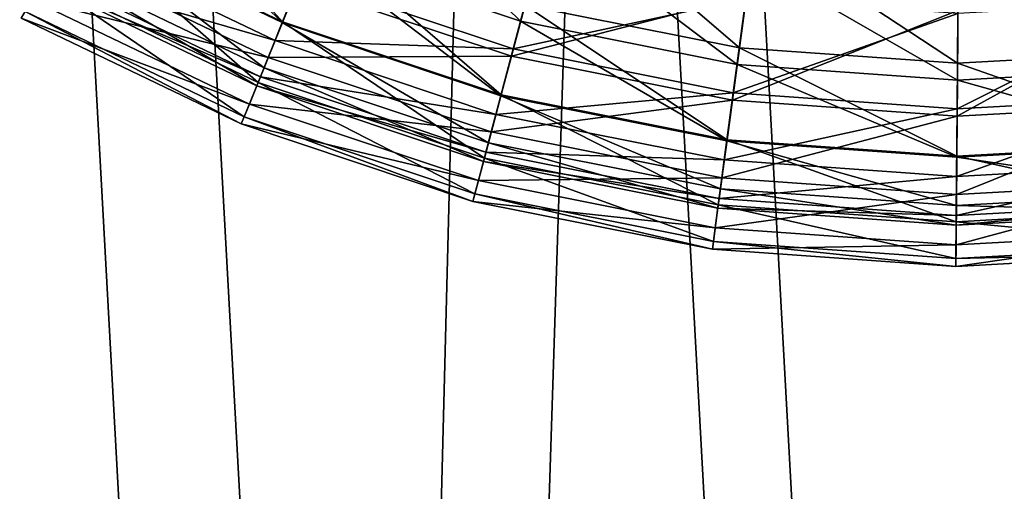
# Model space of a CAD drawing. Header units: millimetres. Extents: x 0 to 424, y 0 to 403.
# Tile 605 of 656: x 270 to 315, y 214 to 236. Entities that reach past the tile are written whole.
import ezdxf

# ---------------------------------------------------------------- set-up
doc = ezdxf.new("R2010")
doc.units = ezdxf.units.MM
doc.header["$LTSCALE"] = 25.4
doc.layers.get('0').update_dxf_attribs({"true_color": 0xff5454})

# ---------------------------------------------------------------- blocks, each defined once
blk = doc.blocks.new('VETRO-III-7641.STL')
at = {"color": 250, "true_color": 0x262626}
mesh = blk.add_polyface(dxfattribs=at)
corners = [(-167.158, 282.98, 1002.124), (-165.763, 337.502, 1002.124), (-168.661, 310.298, 1002.124), (-161.292, 256.258, 1002.124), (-158.538, 363.89, 1002.124), (-151.216, 230.823, 1002.124), (-147.174, 388.777, 1002.124), (-143.498, 297.982, 1002.124), (-137.19, 207.333, 1002.124), (-143.641, 310.631, 1002.124), (-142.252, 285.394, 1002.124), (-139.915, 272.962, 1002.124), (-136.502, 260.782, 1002.124), (-119.578, 186.397, 1002.124), (-132.042, 248.945, 1002.124), (-126.566, 237.542, 1002.124), (-120.117, 226.659, 1002.124), (-112.745, 216.38, 1002.124), (-98.835, 168.558, 1002.124), (-104.505, 206.783, 1002.124), (-95.459, 197.94, 1002.124), (-75.5, 154.277, 1002.124), (-85.678, 189.919, 1002.124), (-75.234, 182.782, 1002.124), (-50.176, 143.924, 1002.124), (-64.208, 176.581, 1002.124), (-52.684, 171.366, 1002.124), (-40.749, 167.174, 1002.124), (-23.519, 137.768, 1002.124), (-28.494, 164.039, 1002.124), (-16.012, 161.984, 1002.124), (3.781, 135.967, 1002.124), (-3.399, 161.024, 1002.124), (9.25, 161.168, 1002.124), (31.015, 138.569, 1002.124), (21.838, 162.413, 1002.124), (34.27, 164.75, 1002.124), (57.48, 145.506, 1002.124), (46.45, 168.163, 1002.124), (58.287, 172.624, 1002.124), (82.489, 156.598, 1002.124), (69.69, 178.099, 1002.124), (80.573, 184.548, 1002.124), (90.852, 191.92, 1002.124), (105.395, 171.558, 1002.124), (100.449, 200.16, 1002.124), (109.292, 209.206, 1002.124), (125.605, 189.999, 1002.124), (117.313, 218.988, 1002.124), (124.45, 229.431, 1002.124), (130.651, 240.457, 1002.124), (142.594, 211.443, 1002.124), (135.866, 251.981, 1002.124), (140.058, 263.916, 1002.124), (143.193, 276.171, 1002.124), (155.924, 235.335, 1002.124), (145.248, 288.653, 1002.124), (146.208, 301.266, 1002.124), (147.243, 393.102, 1002.124), (159.333, 368.56, 1002.124), (165.249, 261.055, 1002.124), (167.33, 342.396, 1002.124), (170.327, 287.939, 1002.124), (171.027, 315.288, 1002.124), (-142.681, 323.244, 1002.124), (-131.965, 411.518, 1002.124), (-140.626, 335.726, 1002.124), (-137.491, 347.981, 1002.124), (-133.299, 359.916, 1002.124), (-128.084, 371.44, 1002.124), (-113.304, 431.526, 1002.124), (-121.883, 382.466, 1002.124), (-114.746, 392.91, 1002.124), (-106.725, 402.691, 1002.124), (-91.677, 448.281, 1002.124), (-97.882, 411.737, 1002.124), (-88.285, 419.977, 1002.124), (-67.641, 461.349, 1002.124), (-78.006, 427.349, 1002.124), (-67.124, 433.798, 1002.124), (-41.821, 470.393, 1002.124), (-55.72, 439.274, 1002.124), (-43.883, 443.734, 1002.124), (-31.703, 447.147, 1002.124), (-14.884, 475.178, 1002.124), (-19.271, 449.484, 1002.124), (-6.683, 450.73, 1002.124), (12.472, 475.58, 1002.124), (5.966, 450.873, 1002.124), (18.579, 449.913, 1002.124), (39.538, 471.588, 1002.124), (31.061, 447.858, 1002.124), (43.316, 444.723, 1002.124), (65.613, 463.307, 1002.124), (55.251, 440.531, 1002.124), (66.775, 435.316, 1002.124), (78.067, 457.62, 1002.124), (77.801, 429.115, 1002.124), (88.244, 421.978, 1002.124), (90.022, 450.95, 1002.124), (98.026, 413.957, 1002.124), (112.133, 434.838, 1002.124), (107.072, 405.114, 1002.124), (115.312, 395.517, 1002.124), (131.373, 415.387, 1002.124), (122.684, 385.238, 1002.124), (129.133, 374.355, 1002.124), (134.608, 362.952, 1002.124), (139.069, 351.115, 1002.124), (142.482, 338.935, 1002.124), (144.819, 326.503, 1002.124), (146.064, 313.915, 1002.124)]
mesh.append_faces([[corners[k] for k in face] for face in [(0, 1, 2), (61, 62, 63)]], dxfattribs={"vtx0": -1, "color": 250})
mesh.append_faces([[corners[k] for k in face] for face in [(1, 3, 4), (4, 5, 6), (7, 8, 10), (10, 8, 11), (11, 8, 12), (12, 13, 14), (14, 13, 15), (15, 13, 16), (16, 13, 17), (17, 18, 19), (19, 18, 20), (20, 21, 22), (22, 21, 23), (23, 24, 25), (25, 24, 26), (26, 24, 27), (27, 28, 29), (29, 28, 30), (30, 31, 32), (32, 31, 33), (33, 34, 35), (35, 34, 36), (36, 37, 38), (38, 37, 39), (39, 40, 41), (41, 40, 42), (42, 40, 43), (43, 44, 45), (45, 44, 46), (46, 47, 48), (48, 47, 49), (49, 47, 50), (50, 51, 52), (52, 51, 53), (53, 51, 54), (54, 55, 56), (56, 55, 57), (58, 55, 59), (59, 60, 61), (6, 64, 65), (64, 6, 9), (65, 69, 70), (70, 73, 74), (74, 76, 77), (77, 79, 80), (80, 83, 84), (84, 86, 87), (87, 89, 90), (90, 92, 93), (93, 95, 96), (96, 98, 99), (99, 100, 101), (101, 103, 104), (104, 107, 58)]], dxfattribs={"vtx0": -1, "vtx1": -1, "color": 250})
mesh.append_faces([[corners[k] for k in face] for face in [(6, 5, 7), (57, 55, 58)]], dxfattribs={"vtx0": -1, "vtx1": -1, "vtx2": -1, "color": 250})
mesh.append_faces([[corners[k] for k in face] for face in [(1, 0, 3), (4, 3, 5), (7, 5, 8), (6, 7, 9), (12, 8, 13), (17, 13, 18), (20, 18, 21), (23, 21, 24), (27, 24, 28), (30, 28, 31), (33, 31, 34), (36, 34, 37), (39, 37, 40), (43, 40, 44), (46, 44, 47), (50, 47, 51), (54, 51, 55), (59, 55, 60), (61, 60, 62), (65, 64, 66), (65, 66, 67), (65, 67, 68), (65, 68, 69), (70, 69, 71), (70, 71, 72), (70, 72, 73), (74, 73, 75), (74, 75, 76), (77, 76, 78), (77, 78, 79), (80, 79, 81), (80, 81, 82), (80, 82, 83), (84, 83, 85), (84, 85, 86), (87, 86, 88), (87, 88, 89), (90, 89, 91), (90, 91, 92), (93, 92, 94), (93, 94, 95), (96, 95, 97), (96, 97, 98), (99, 98, 100), (101, 100, 102), (101, 102, 103), (104, 103, 105), (104, 105, 106), (104, 106, 107), (58, 107, 108), (58, 108, 109), (58, 109, 110), (58, 110, 111), (58, 111, 57)]], dxfattribs={"vtx0": -1, "vtx2": -1, "color": 250})
mesh = blk.add_polyface(dxfattribs=at)
corners = [(-165.763, 337.502, 1000.624), (-167.158, 282.98, 1000.624), (-168.661, 310.298, 1000.624), (-161.292, 256.258, 1000.624), (-158.538, 363.89, 1000.624), (-151.216, 230.823, 1000.624), (-147.174, 388.777, 1000.624), (-137.19, 207.333, 1000.624), (-131.965, 411.518, 1000.624), (-119.578, 186.397, 1000.624), (-113.304, 431.526, 1000.624), (-98.835, 168.558, 1000.624), (-91.677, 448.281, 1000.624), (-75.5, 154.277, 1000.624), (-67.641, 461.349, 1000.624), (-50.176, 143.924, 1000.624), (-41.821, 470.393, 1000.624), (-23.519, 137.768, 1000.624), (-14.884, 475.178, 1000.624), (3.781, 135.967, 1000.624), (12.472, 475.58, 1000.624), (31.015, 138.569, 1000.624), (39.538, 471.588, 1000.624), (57.48, 145.506, 1000.624), (65.613, 463.307, 1000.624), (82.489, 156.598, 1000.624), (78.067, 457.62, 1000.624), (90.022, 450.95, 1000.624), (105.395, 171.558, 1000.624), (112.133, 434.838, 1000.624), (125.605, 189.999, 1000.624), (131.373, 415.387, 1000.624), (142.594, 211.443, 1000.624), (147.243, 393.102, 1000.624), (155.924, 235.335, 1000.624), (159.333, 368.56, 1000.624), (165.249, 261.055, 1000.624), (167.33, 342.396, 1000.624), (170.327, 287.939, 1000.624), (171.027, 315.288, 1000.624)]
mesh.append_faces([[corners[k] for k in face] for face in [(0, 1, 2), (38, 37, 39)]], dxfattribs={"vtx0": -1, "color": 250})
mesh.append_faces([[corners[k] for k in face] for face in [(1, 0, 3), (3, 4, 5), (5, 6, 7), (7, 8, 9), (9, 10, 11), (11, 12, 13), (13, 14, 15), (15, 16, 17), (17, 18, 19), (19, 20, 21), (21, 22, 23), (23, 24, 25), (25, 27, 28), (28, 29, 30), (30, 31, 32), (32, 33, 34), (34, 35, 36), (36, 37, 38)]], dxfattribs={"vtx0": -1, "vtx1": -1, "color": 250})
mesh.append_faces([[corners[k] for k in face] for face in [(3, 0, 4), (5, 4, 6), (7, 6, 8), (9, 8, 10), (11, 10, 12), (13, 12, 14), (15, 14, 16), (17, 16, 18), (19, 18, 20), (21, 20, 22), (23, 22, 24), (25, 24, 26), (25, 26, 27), (28, 27, 29), (30, 29, 31), (32, 31, 33), (34, 33, 35), (36, 35, 37)]], dxfattribs={"vtx0": -1, "vtx2": -1, "color": 250})
mesh = blk.add_polyface(dxfattribs=at)
corners = [(-144.784, 271.825, 1034.124), (-147.646, 323.841, 1034.124), (-148.49, 297.708, 1034.124), (-142.276, 349.43, 1034.124), (-136.639, 246.979, 1034.124), (-132.545, 373.698, 1034.124), (-124.304, 223.925, 1034.124), (-118.747, 395.908, 1034.124), (-108.153, 203.363, 1034.124), (-101.302, 415.385, 1034.124), (-88.676, 185.918, 1034.124), (-80.74, 431.536, 1034.124), (-66.466, 172.12, 1034.124), (-57.686, 443.871, 1034.124), (-42.198, 162.389, 1034.124), (-32.84, 452.016, 1034.124), (-16.609, 157.019, 1034.124), (-6.957, 455.722, 1034.124), (9.524, 156.175, 1034.124), (19.176, 454.878, 1034.124), (35.407, 159.882, 1034.124), (44.765, 449.508, 1034.124), (60.253, 168.026, 1034.124), (69.033, 439.777, 1034.124), (83.307, 180.361, 1034.124), (91.243, 425.979, 1034.124), (103.869, 196.513, 1034.124), (110.719, 408.534, 1034.124), (121.314, 215.989, 1034.124), (126.871, 387.972, 1034.124), (135.112, 238.199, 1034.124), (139.206, 364.918, 1034.124), (144.843, 262.467, 1034.124), (147.35, 340.072, 1034.124), (150.213, 288.056, 1034.124), (151.057, 314.189, 1034.124)]
mesh.append_faces([[corners[k] for k in face] for face in [(0, 1, 2), (33, 34, 35)]], dxfattribs={"vtx0": -1, "color": 250})
mesh.append_faces([[corners[k] for k in face] for face in [(1, 0, 3), (3, 4, 5), (5, 6, 7), (7, 8, 9), (9, 10, 11), (11, 12, 13), (13, 14, 15), (15, 16, 17), (17, 18, 19), (19, 20, 21), (21, 22, 23), (23, 24, 25), (25, 26, 27), (27, 28, 29), (29, 30, 31), (31, 32, 33)]], dxfattribs={"vtx0": -1, "vtx1": -1, "color": 250})
mesh.append_faces([[corners[k] for k in face] for face in [(3, 0, 4), (5, 4, 6), (7, 6, 8), (9, 8, 10), (11, 10, 12), (13, 12, 14), (15, 14, 16), (17, 16, 18), (19, 18, 20), (21, 20, 22), (23, 22, 24), (25, 24, 26), (27, 26, 28), (29, 28, 30), (31, 30, 32), (33, 32, 34)]], dxfattribs={"vtx0": -1, "vtx2": -1, "color": 250})
at = {"color": 35, "true_color": 0x816c61}
mesh = blk.add_polyface(dxfattribs=at)
corners = [(28.432, 344.01, 56.526), (20.995, 352.295, 46.468), (30.031, 347.956, 46.468), (18.915, 348.581, 56.526)]
mesh.append_faces([[corners[k] for k in face] for face in [(0, 1, 2), (1, 0, 3)]], dxfattribs={"vtx0": -1, "color": 35})
mesh = blk.add_polyface(dxfattribs=at)
corners = [(20.62, 351.624, 119.622), (28.419, 343.978, 109.378), (18.898, 348.55, 109.378), (29.742, 347.243, 119.622)]
mesh.append_faces([[corners[k] for k in face] for face in [(0, 1, 2), (1, 0, 3)]], dxfattribs={"vtx0": -1, "color": 35})
mesh = blk.add_polyface(dxfattribs=at)
corners = [(31.531, 351.66, 129.35), (39.342, 344.04, 119.622), (29.742, 347.243, 119.622), (40.563, 348.646, 129.35)]
mesh.append_faces([[corners[k] for k in face] for face in [(0, 1, 2), (1, 0, 3)]], dxfattribs={"vtx0": -1, "color": 35})
mesh = blk.add_polyface(dxfattribs=at)
corners = [(18.465, 347.777, 66.471), (29.25, 346.027, 56.091), (19.978, 350.48, 56.091), (28.087, 343.156, 66.471)]
mesh.append_faces([[corners[k] for k in face] for face in [(0, 1, 2), (1, 0, 3)]], dxfattribs={"vtx0": -1, "color": 35})
mesh = blk.add_polyface(dxfattribs=at)
corners = [(29.123, 345.715, 120.605), (18.058, 347.052, 110.291), (27.774, 342.385, 110.291), (19.814, 350.186, 120.605)]
mesh.append_faces([[corners[k] for k in face] for face in [(0, 1, 2), (1, 0, 3)]], dxfattribs={"vtx0": -1, "color": 35})
mesh = blk.add_polyface(dxfattribs=at)
corners = [(40.157, 347.112, 130.403), (29.123, 345.715, 120.605), (38.919, 342.446, 120.605), (30.936, 350.189, 130.403)]
mesh.append_faces([[corners[k] for k in face] for face in [(0, 1, 2), (1, 0, 3)]], dxfattribs={"vtx0": -1, "color": 35})
mesh = blk.add_polyface(dxfattribs=at)
corners = [(29.25, 346.027, 56.091), (40.123, 346.986, 46.174), (30.887, 350.068, 46.174), (39.006, 342.772, 56.091)]
mesh.append_faces([[corners[k] for k in face] for face in [(0, 1, 2), (1, 0, 3)]], dxfattribs={"vtx0": -1, "color": 35})
mesh = blk.add_polyface(dxfattribs=at)
corners = [(49.37, 342.827, 46.468), (40.937, 350.055, 37.006), (50.096, 348.233, 37.006), (39.539, 344.783, 46.468)]
mesh.append_faces([[corners[k] for k in face] for face in [(0, 1, 2), (1, 0, 3)]], dxfattribs={"vtx0": -1, "color": 35})
mesh = blk.add_polyface(dxfattribs=at)
corners = [(27.308, 341.234, 67.03), (18.915, 348.581, 56.526), (28.432, 344.01, 56.526), (17.451, 345.968, 67.03)]
mesh.append_faces([[corners[k] for k in face] for face in [(0, 1, 2), (1, 0, 3)]], dxfattribs={"vtx0": -1, "color": 35})
mesh = blk.add_polyface(dxfattribs=at)
corners = [(18.898, 348.55, 109.378), (27.583, 341.914, 98.776), (17.81, 346.608, 98.776), (28.419, 343.978, 109.378)]
mesh.append_faces([[corners[k] for k in face] for face in [(0, 1, 2), (1, 0, 3)]], dxfattribs={"vtx0": -1, "color": 35})
mesh = blk.add_polyface(dxfattribs=at)
corners = [(40.563, 348.646, 129.35), (49.267, 342.065, 119.622), (39.342, 344.04, 119.622), (49.902, 346.788, 129.35)]
mesh.append_faces([[corners[k] for k in face] for face in [(0, 1, 2), (1, 0, 3)]], dxfattribs={"vtx0": -1, "color": 35})
mesh = blk.add_polyface(dxfattribs=at)
corners = [(59.368, 342.118, 46.468), (50.096, 348.233, 37.006), (59.411, 347.573, 37.006), (49.37, 342.827, 46.468)]
mesh.append_faces([[corners[k] for k in face] for face in [(0, 1, 2), (1, 0, 3)]], dxfattribs={"vtx0": -1, "color": 35})
mesh = blk.add_polyface(dxfattribs=at)
corners = [(69.377, 342.668, 46.468), (59.411, 347.573, 37.006), (68.736, 348.085, 37.006), (59.368, 342.118, 46.468)]
mesh.append_faces([[corners[k] for k in face] for face in [(0, 1, 2), (1, 0, 3)]], dxfattribs={"vtx0": -1, "color": 35})
mesh = blk.add_polyface(dxfattribs=at)
corners = [(17.592, 346.218, 77.156), (28.087, 343.156, 66.471), (18.465, 347.777, 66.471), (27.416, 341.5, 77.156)]
mesh.append_faces([[corners[k] for k in face] for face in [(0, 1, 2), (1, 0, 3)]], dxfattribs={"vtx0": -1, "color": 35})
mesh = blk.add_polyface(dxfattribs=at)
corners = [(38.448, 340.668, 56.526), (30.031, 347.956, 46.468), (39.539, 344.783, 46.468), (28.432, 344.01, 56.526)]
mesh.append_faces([[corners[k] for k in face] for face in [(0, 1, 2), (1, 0, 3)]], dxfattribs={"vtx0": -1, "color": 35})
mesh = blk.add_polyface(dxfattribs=at)
corners = [(29.742, 347.243, 119.622), (38.439, 340.634, 109.378), (28.419, 343.978, 109.378), (39.342, 344.04, 119.622)]
mesh.append_faces([[corners[k] for k in face] for face in [(0, 1, 2), (1, 0, 3)]], dxfattribs={"vtx0": -1, "color": 35})
mesh = blk.add_polyface(dxfattribs=at)
corners = [(49.691, 345.215, 130.403), (38.919, 342.446, 120.605), (49.048, 340.431, 120.605), (40.157, 347.112, 130.403)]
mesh.append_faces([[corners[k] for k in face] for face in [(0, 1, 2), (1, 0, 3)]], dxfattribs={"vtx0": -1, "color": 35})
mesh = blk.add_polyface(dxfattribs=at)
corners = [(27.774, 342.385, 110.291), (16.932, 345.041, 99.615), (26.909, 340.25, 99.615), (18.058, 347.052, 110.291)]
mesh.append_faces([[corners[k] for k in face] for face in [(0, 1, 2), (1, 0, 3)]], dxfattribs={"vtx0": -1, "color": 35})
mesh = blk.add_polyface(dxfattribs=at)
corners = [(17.81, 346.608, 98.776), (27.247, 341.084, 87.98), (17.372, 345.826, 87.98), (27.583, 341.914, 98.776)]
mesh.append_faces([[corners[k] for k in face] for face in [(0, 1, 2), (1, 0, 3)]], dxfattribs={"vtx0": -1, "color": 35})
mesh = blk.add_polyface(dxfattribs=at)
corners = [(39.006, 342.772, 56.091), (49.673, 345.085, 46.174), (40.123, 346.986, 46.174), (49.093, 340.764, 56.091)]
mesh.append_faces([[corners[k] for k in face] for face in [(0, 1, 2), (1, 0, 3)]], dxfattribs={"vtx0": -1, "color": 35})
mesh = blk.add_polyface(dxfattribs=at)
corners = [(49.902, 346.788, 129.35), (59.362, 341.349, 119.622), (49.267, 342.065, 119.622), (59.4, 346.115, 129.35)]
mesh.append_faces([[corners[k] for k in face] for face in [(0, 1, 2), (1, 0, 3)]], dxfattribs={"vtx0": -1, "color": 35})
mesh = blk.add_polyface(dxfattribs=at)
corners = [(59.4, 346.115, 129.35), (69.467, 341.905, 119.622), (59.362, 341.349, 119.622), (68.907, 346.637, 129.35)]
mesh.append_faces([[corners[k] for k in face] for face in [(0, 1, 2), (1, 0, 3)]], dxfattribs={"vtx0": -1, "color": 35})
mesh = blk.add_polyface(dxfattribs=at)
corners = [(17.372, 345.826, 87.98), (27.416, 341.5, 77.156), (17.592, 346.218, 77.156), (27.247, 341.084, 87.98)]
mesh.append_faces([[corners[k] for k in face] for face in [(0, 1, 2), (1, 0, 3)]], dxfattribs={"vtx0": -1, "color": 35})
mesh = blk.add_polyface(dxfattribs=at)
corners = [(26.674, 339.67, 77.821), (17.451, 345.968, 67.03), (27.308, 341.234, 67.03), (16.626, 344.495, 77.821)]
mesh.append_faces([[corners[k] for k in face] for face in [(0, 1, 2), (1, 0, 3)]], dxfattribs={"vtx0": -1, "color": 35})
mesh = blk.add_polyface(dxfattribs=at)
corners = [(38.919, 342.446, 120.605), (27.774, 342.385, 110.291), (37.998, 338.974, 110.291), (29.123, 345.715, 120.605)]
mesh.append_faces([[corners[k] for k in face] for face in [(0, 1, 2), (1, 0, 3)]], dxfattribs={"vtx0": -1, "color": 35})
mesh = blk.add_polyface(dxfattribs=at)
corners = [(28.087, 343.156, 66.471), (39.006, 342.772, 56.091), (29.25, 346.027, 56.091), (38.212, 339.778, 66.471)]
mesh.append_faces([[corners[k] for k in face] for face in [(0, 1, 2), (1, 0, 3)]], dxfattribs={"vtx0": -1, "color": 35})
mesh = blk.add_polyface(dxfattribs=at)
corners = [(26.909, 340.25, 99.615), (16.453, 344.185, 88.737), (26.54, 339.34, 88.737), (16.932, 345.041, 99.615)]
mesh.append_faces([[corners[k] for k in face] for face in [(0, 1, 2), (1, 0, 3)]], dxfattribs={"vtx0": -1, "color": 35})
mesh = blk.add_polyface(dxfattribs=at)
corners = [(59.387, 344.528, 130.403), (49.048, 340.431, 120.605), (59.349, 339.701, 120.605), (49.691, 345.215, 130.403)]
mesh.append_faces([[corners[k] for k in face] for face in [(0, 1, 2), (1, 0, 3)]], dxfattribs={"vtx0": -1, "color": 35})
mesh = blk.add_polyface(dxfattribs=at)
corners = [(49.093, 340.764, 56.091), (59.386, 344.397, 46.174), (49.673, 345.085, 46.174), (59.352, 340.037, 56.091)]
mesh.append_faces([[corners[k] for k in face] for face in [(0, 1, 2), (1, 0, 3)]], dxfattribs={"vtx0": -1, "color": 35})
mesh = blk.add_polyface(dxfattribs=at)
corners = [(69.094, 345.061, 130.403), (59.349, 339.701, 120.605), (69.661, 340.268, 120.605), (59.387, 344.528, 130.403)]
mesh.append_faces([[corners[k] for k in face] for face in [(0, 1, 2), (1, 0, 3)]], dxfattribs={"vtx0": -1, "color": 35})
mesh = blk.add_polyface(dxfattribs=at)
corners = [(59.352, 340.037, 56.091), (69.109, 344.932, 46.174), (59.386, 344.397, 46.174), (69.621, 340.602, 56.091)]
mesh.append_faces([[corners[k] for k in face] for face in [(0, 1, 2), (1, 0, 3)]], dxfattribs={"vtx0": -1, "color": 35})
mesh = blk.add_polyface(dxfattribs=at)
corners = [(26.54, 339.34, 88.737), (16.626, 344.495, 77.821), (26.674, 339.67, 77.821), (16.453, 344.185, 88.737)]
mesh.append_faces([[corners[k] for k in face] for face in [(0, 1, 2), (1, 0, 3)]], dxfattribs={"vtx0": -1, "color": 35})
mesh = blk.add_polyface(dxfattribs=at)
corners = [(48.803, 338.608, 56.526), (39.539, 344.783, 46.468), (49.37, 342.827, 46.468), (38.448, 340.668, 56.526)]
mesh.append_faces([[corners[k] for k in face] for face in [(0, 1, 2), (1, 0, 3)]], dxfattribs={"vtx0": -1, "color": 35})
mesh = blk.add_polyface(dxfattribs=at)
corners = [(37.68, 337.773, 67.03), (28.432, 344.01, 56.526), (38.448, 340.668, 56.526), (27.308, 341.234, 67.03)]
mesh.append_faces([[corners[k] for k in face] for face in [(0, 1, 2), (1, 0, 3)]], dxfattribs={"vtx0": -1, "color": 35})
mesh = blk.add_polyface(dxfattribs=at)
corners = [(28.419, 343.978, 109.378), (37.868, 338.482, 98.776), (27.583, 341.914, 98.776), (38.439, 340.634, 109.378)]
mesh.append_faces([[corners[k] for k in face] for face in [(0, 1, 2), (1, 0, 3)]], dxfattribs={"vtx0": -1, "color": 35})
mesh = blk.add_polyface(dxfattribs=at)
corners = [(39.342, 344.04, 119.622), (48.798, 338.573, 109.378), (38.439, 340.634, 109.378), (49.267, 342.065, 119.622)]
mesh.append_faces([[corners[k] for k in face] for face in [(0, 1, 2), (1, 0, 3)]], dxfattribs={"vtx0": -1, "color": 35})
mesh = blk.add_polyface(dxfattribs=at)
corners = [(27.416, 341.5, 77.156), (38.212, 339.778, 66.471), (28.087, 343.156, 66.471), (37.753, 338.051, 77.156)]
mesh.append_faces([[corners[k] for k in face] for face in [(0, 1, 2), (1, 0, 3)]], dxfattribs={"vtx0": -1, "color": 35})
mesh = blk.add_polyface(dxfattribs=at)
corners = [(38.212, 339.778, 66.471), (49.093, 340.764, 56.091), (39.006, 342.772, 56.091), (48.68, 337.695, 66.471)]
mesh.append_faces([[corners[k] for k in face] for face in [(0, 1, 2), (1, 0, 3)]], dxfattribs={"vtx0": -1, "color": 35})
mesh = blk.add_polyface(dxfattribs=at)
corners = [(59.335, 337.861, 56.526), (49.37, 342.827, 46.468), (59.368, 342.118, 46.468), (48.803, 338.608, 56.526)]
mesh.append_faces([[corners[k] for k in face] for face in [(0, 1, 2), (1, 0, 3)]], dxfattribs={"vtx0": -1, "color": 35})
mesh = blk.add_polyface(dxfattribs=at)
corners = [(69.877, 338.441, 56.526), (59.368, 342.118, 46.468), (69.377, 342.668, 46.468), (59.335, 337.861, 56.526)]
mesh.append_faces([[corners[k] for k in face] for face in [(0, 1, 2), (1, 0, 3)]], dxfattribs={"vtx0": -1, "color": 35})
mesh = blk.add_polyface(dxfattribs=at)
corners = [(37.998, 338.974, 110.291), (26.909, 340.25, 99.615), (37.408, 336.746, 99.615), (27.774, 342.385, 110.291)]
mesh.append_faces([[corners[k] for k in face] for face in [(0, 1, 2), (1, 0, 3)]], dxfattribs={"vtx0": -1, "color": 35})
mesh = blk.add_polyface(dxfattribs=at)
corners = [(49.048, 340.431, 120.605), (37.998, 338.974, 110.291), (48.569, 336.87, 110.291), (38.919, 342.446, 120.605)]
mesh.append_faces([[corners[k] for k in face] for face in [(0, 1, 2), (1, 0, 3)]], dxfattribs={"vtx0": -1, "color": 35})
mesh = blk.add_polyface(dxfattribs=at)
corners = [(27.583, 341.914, 98.776), (37.638, 337.616, 87.98), (27.247, 341.084, 87.98), (37.868, 338.482, 98.776)]
mesh.append_faces([[corners[k] for k in face] for face in [(0, 1, 2), (1, 0, 3)]], dxfattribs={"vtx0": -1, "color": 35})
mesh = blk.add_polyface(dxfattribs=at)
corners = [(49.267, 342.065, 119.622), (59.334, 337.826, 109.378), (48.798, 338.573, 109.378), (59.362, 341.349, 119.622)]
mesh.append_faces([[corners[k] for k in face] for face in [(0, 1, 2), (1, 0, 3)]], dxfattribs={"vtx0": -1, "color": 35})
mesh = blk.add_polyface(dxfattribs=at)
corners = [(59.362, 341.349, 119.622), (69.881, 338.406, 109.378), (59.334, 337.826, 109.378), (69.467, 341.905, 119.622)]
mesh.append_faces([[corners[k] for k in face] for face in [(0, 1, 2), (1, 0, 3)]], dxfattribs={"vtx0": -1, "color": 35})
mesh = blk.add_polyface(dxfattribs=at)
corners = [(37.247, 336.141, 77.821), (27.308, 341.234, 67.03), (37.68, 337.773, 67.03), (26.674, 339.67, 77.821)]
mesh.append_faces([[corners[k] for k in face] for face in [(0, 1, 2), (1, 0, 3)]], dxfattribs={"vtx0": -1, "color": 35})
mesh = blk.add_polyface(dxfattribs=at)
corners = [(27.247, 341.084, 87.98), (37.753, 338.051, 77.156), (27.416, 341.5, 77.156), (37.638, 337.616, 87.98)]
mesh.append_faces([[corners[k] for k in face] for face in [(0, 1, 2), (1, 0, 3)]], dxfattribs={"vtx0": -1, "color": 35})
mesh = blk.add_polyface(dxfattribs=at)
corners = [(48.68, 337.695, 66.471), (59.352, 340.037, 56.091), (49.093, 340.764, 56.091), (59.327, 336.94, 66.471)]
mesh.append_faces([[corners[k] for k in face] for face in [(0, 1, 2), (1, 0, 3)]], dxfattribs={"vtx0": -1, "color": 35})
mesh = blk.add_polyface(dxfattribs=at)
corners = [(48.404, 335.639, 67.03), (38.448, 340.668, 56.526), (48.803, 338.608, 56.526), (37.68, 337.773, 67.03)]
mesh.append_faces([[corners[k] for k in face] for face in [(0, 1, 2), (1, 0, 3)]], dxfattribs={"vtx0": -1, "color": 35})
mesh = blk.add_polyface(dxfattribs=at)
corners = [(38.439, 340.634, 109.378), (48.502, 336.366, 98.776), (37.868, 338.482, 98.776), (48.798, 338.573, 109.378)]
mesh.append_faces([[corners[k] for k in face] for face in [(0, 1, 2), (1, 0, 3)]], dxfattribs={"vtx0": -1, "color": 35})
mesh = blk.add_polyface(dxfattribs=at)
corners = [(59.349, 339.701, 120.605), (48.569, 336.87, 110.291), (59.321, 336.108, 110.291), (49.048, 340.431, 120.605)]
mesh.append_faces([[corners[k] for k in face] for face in [(0, 1, 2), (1, 0, 3)]], dxfattribs={"vtx0": -1, "color": 35})
mesh = blk.add_polyface(dxfattribs=at)
corners = [(59.327, 336.94, 66.471), (69.621, 340.602, 56.091), (59.352, 340.037, 56.091), (69.985, 337.526, 66.471)]
mesh.append_faces([[corners[k] for k in face] for face in [(0, 1, 2), (1, 0, 3)]], dxfattribs={"vtx0": -1, "color": 35})
mesh = blk.add_polyface(dxfattribs=at)
corners = [(37.408, 336.746, 99.615), (26.54, 339.34, 88.737), (37.156, 335.797, 88.737), (26.909, 340.25, 99.615)]
mesh.append_faces([[corners[k] for k in face] for face in [(0, 1, 2), (1, 0, 3)]], dxfattribs={"vtx0": -1, "color": 35})
mesh = blk.add_polyface(dxfattribs=at)
corners = [(69.661, 340.268, 120.605), (59.321, 336.108, 110.291), (70.083, 336.7, 110.291), (59.349, 339.701, 120.605)]
mesh.append_faces([[corners[k] for k in face] for face in [(0, 1, 2), (1, 0, 3)]], dxfattribs={"vtx0": -1, "color": 35})
mesh = blk.add_polyface(dxfattribs=at)
corners = [(37.156, 335.797, 88.737), (26.674, 339.67, 77.821), (37.247, 336.141, 77.821), (26.54, 339.34, 88.737)]
mesh.append_faces([[corners[k] for k in face] for face in [(0, 1, 2), (1, 0, 3)]], dxfattribs={"vtx0": -1, "color": 35})
mesh = blk.add_polyface(dxfattribs=at)
corners = [(37.753, 338.051, 77.156), (48.68, 337.695, 66.471), (38.212, 339.778, 66.471), (48.442, 335.924, 77.156)]
mesh.append_faces([[corners[k] for k in face] for face in [(0, 1, 2), (1, 0, 3)]], dxfattribs={"vtx0": -1, "color": 35})
mesh = blk.add_polyface(dxfattribs=at)
corners = [(48.569, 336.87, 110.291), (37.408, 336.746, 99.615), (48.262, 334.586, 99.615), (37.998, 338.974, 110.291)]
mesh.append_faces([[corners[k] for k in face] for face in [(0, 1, 2), (1, 0, 3)]], dxfattribs={"vtx0": -1, "color": 35})
mesh = blk.add_polyface(dxfattribs=at)
corners = [(59.311, 334.866, 67.03), (48.803, 338.608, 56.526), (59.335, 337.861, 56.526), (48.404, 335.639, 67.03)]
mesh.append_faces([[corners[k] for k in face] for face in [(0, 1, 2), (1, 0, 3)]], dxfattribs={"vtx0": -1, "color": 35})
mesh = blk.add_polyface(dxfattribs=at)
corners = [(48.798, 338.573, 109.378), (59.317, 335.6, 98.776), (48.502, 336.366, 98.776), (59.334, 337.826, 109.378)]
mesh.append_faces([[corners[k] for k in face] for face in [(0, 1, 2), (1, 0, 3)]], dxfattribs={"vtx0": -1, "color": 35})
mesh = blk.add_polyface(dxfattribs=at)
corners = [(37.868, 338.482, 98.776), (48.382, 335.479, 87.98), (37.638, 337.616, 87.98), (48.502, 336.366, 98.776)]
mesh.append_faces([[corners[k] for k in face] for face in [(0, 1, 2), (1, 0, 3)]], dxfattribs={"vtx0": -1, "color": 35})
mesh = blk.add_polyface(dxfattribs=at)
corners = [(37.638, 337.616, 87.98), (48.442, 335.924, 77.156), (37.753, 338.051, 77.156), (48.382, 335.479, 87.98)]
mesh.append_faces([[corners[k] for k in face] for face in [(0, 1, 2), (1, 0, 3)]], dxfattribs={"vtx0": -1, "color": 35})
mesh = blk.add_polyface(dxfattribs=at)
corners = [(70.229, 335.467, 67.03), (59.335, 337.861, 56.526), (69.877, 338.441, 56.526), (59.311, 334.866, 67.03)]
mesh.append_faces([[corners[k] for k in face] for face in [(0, 1, 2), (1, 0, 3)]], dxfattribs={"vtx0": -1, "color": 35})
mesh = blk.add_polyface(dxfattribs=at)
corners = [(59.334, 337.826, 109.378), (70.142, 336.195, 98.776), (59.317, 335.6, 98.776), (69.881, 338.406, 109.378)]
mesh.append_faces([[corners[k] for k in face] for face in [(0, 1, 2), (1, 0, 3)]], dxfattribs={"vtx0": -1, "color": 35})
mesh = blk.add_polyface(dxfattribs=at)
corners = [(48.179, 333.966, 77.821), (37.68, 337.773, 67.03), (48.404, 335.639, 67.03), (37.247, 336.141, 77.821)]
mesh.append_faces([[corners[k] for k in face] for face in [(0, 1, 2), (1, 0, 3)]], dxfattribs={"vtx0": -1, "color": 35})
mesh = blk.add_polyface(dxfattribs=at)
corners = [(48.442, 335.924, 77.156), (59.327, 336.94, 66.471), (48.68, 337.695, 66.471), (59.313, 335.153, 77.156)]
mesh.append_faces([[corners[k] for k in face] for face in [(0, 1, 2), (1, 0, 3)]], dxfattribs={"vtx0": -1, "color": 35})
mesh = blk.add_polyface(dxfattribs=at)
corners = [(59.313, 335.153, 77.156), (69.985, 337.526, 66.471), (59.327, 336.94, 66.471), (70.195, 335.752, 77.156)]
mesh.append_faces([[corners[k] for k in face] for face in [(0, 1, 2), (1, 0, 3)]], dxfattribs={"vtx0": -1, "color": 35})
mesh = blk.add_polyface(dxfattribs=at)
corners = [(48.262, 334.586, 99.615), (37.156, 335.797, 88.737), (48.132, 333.613, 88.737), (37.408, 336.746, 99.615)]
mesh.append_faces([[corners[k] for k in face] for face in [(0, 1, 2), (1, 0, 3)]], dxfattribs={"vtx0": -1, "color": 35})
mesh = blk.add_polyface(dxfattribs=at)
corners = [(59.321, 336.108, 110.291), (48.262, 334.586, 99.615), (59.302, 333.804, 99.615), (48.569, 336.87, 110.291)]
mesh.append_faces([[corners[k] for k in face] for face in [(0, 1, 2), (1, 0, 3)]], dxfattribs={"vtx0": -1, "color": 35})
mesh = blk.add_polyface(dxfattribs=at)
corners = [(70.083, 336.7, 110.291), (59.302, 333.804, 99.615), (70.353, 334.411, 99.615), (59.321, 336.108, 110.291)]
mesh.append_faces([[corners[k] for k in face] for face in [(0, 1, 2), (1, 0, 3)]], dxfattribs={"vtx0": -1, "color": 35})
mesh = blk.add_polyface(dxfattribs=at)
corners = [(48.502, 336.366, 98.776), (59.31, 334.704, 87.98), (48.382, 335.479, 87.98), (59.317, 335.6, 98.776)]
mesh.append_faces([[corners[k] for k in face] for face in [(0, 1, 2), (1, 0, 3)]], dxfattribs={"vtx0": -1, "color": 35})
mesh = blk.add_polyface(dxfattribs=at)
corners = [(48.132, 333.613, 88.737), (37.247, 336.141, 77.821), (48.179, 333.966, 77.821), (37.156, 335.797, 88.737)]
mesh.append_faces([[corners[k] for k in face] for face in [(0, 1, 2), (1, 0, 3)]], dxfattribs={"vtx0": -1, "color": 35})
mesh = blk.add_polyface(dxfattribs=at)
corners = [(48.382, 335.479, 87.98), (59.313, 335.153, 77.156), (48.442, 335.924, 77.156), (59.31, 334.704, 87.98)]
mesh.append_faces([[corners[k] for k in face] for face in [(0, 1, 2), (1, 0, 3)]], dxfattribs={"vtx0": -1, "color": 35})
mesh = blk.add_polyface(dxfattribs=at)
corners = [(59.317, 335.6, 98.776), (70.248, 335.305, 87.98), (59.31, 334.704, 87.98), (70.142, 336.195, 98.776)]
mesh.append_faces([[corners[k] for k in face] for face in [(0, 1, 2), (1, 0, 3)]], dxfattribs={"vtx0": -1, "color": 35})
mesh = blk.add_polyface(dxfattribs=at)
corners = [(59.297, 333.178, 77.821), (48.404, 335.639, 67.03), (59.311, 334.866, 67.03), (48.179, 333.966, 77.821)]
mesh.append_faces([[corners[k] for k in face] for face in [(0, 1, 2), (1, 0, 3)]], dxfattribs={"vtx0": -1, "color": 35})
mesh = blk.add_polyface(dxfattribs=at)
corners = [(70.427, 333.79, 77.821), (59.311, 334.866, 67.03), (70.229, 335.467, 67.03), (59.297, 333.178, 77.821)]
mesh.append_faces([[corners[k] for k in face] for face in [(0, 1, 2), (1, 0, 3)]], dxfattribs={"vtx0": -1, "color": 35})
mesh = blk.add_polyface(dxfattribs=at)
corners = [(59.31, 334.704, 87.98), (70.195, 335.752, 77.156), (59.313, 335.153, 77.156), (70.248, 335.305, 87.98)]
mesh.append_faces([[corners[k] for k in face] for face in [(0, 1, 2), (1, 0, 3)]], dxfattribs={"vtx0": -1, "color": 35})
mesh = blk.add_polyface(dxfattribs=at)
corners = [(59.302, 333.804, 99.615), (48.132, 333.613, 88.737), (59.295, 332.822, 88.737), (48.262, 334.586, 99.615)]
mesh.append_faces([[corners[k] for k in face] for face in [(0, 1, 2), (1, 0, 3)]], dxfattribs={"vtx0": -1, "color": 35})
mesh = blk.add_polyface(dxfattribs=at)
corners = [(70.353, 334.411, 99.615), (59.295, 332.822, 88.737), (70.469, 333.437, 88.737), (59.302, 333.804, 99.615)]
mesh.append_faces([[corners[k] for k in face] for face in [(0, 1, 2), (1, 0, 3)]], dxfattribs={"vtx0": -1, "color": 35})
mesh = blk.add_polyface(dxfattribs=at)
corners = [(59.295, 332.822, 88.737), (48.179, 333.966, 77.821), (59.297, 333.178, 77.821), (48.132, 333.613, 88.737)]
mesh.append_faces([[corners[k] for k in face] for face in [(0, 1, 2), (1, 0, 3)]], dxfattribs={"vtx0": -1, "color": 35})
mesh = blk.add_polyface(dxfattribs=at)
corners = [(70.469, 333.437, 88.737), (59.297, 333.178, 77.821), (70.427, 333.79, 77.821), (59.295, 332.822, 88.737)]
mesh.append_faces([[corners[k] for k in face] for face in [(0, 1, 2), (1, 0, 3)]], dxfattribs={"vtx0": -1, "color": 35})

msp = doc.modelspace()

# ---------------------------------------------------------------- block references
at = {"color": 0}
msp.add_blockref('VETRO-III-7641.STL', (253.461, -108.03, -10.243), dxfattribs=at)

doc.saveas('drawing.dxf')
